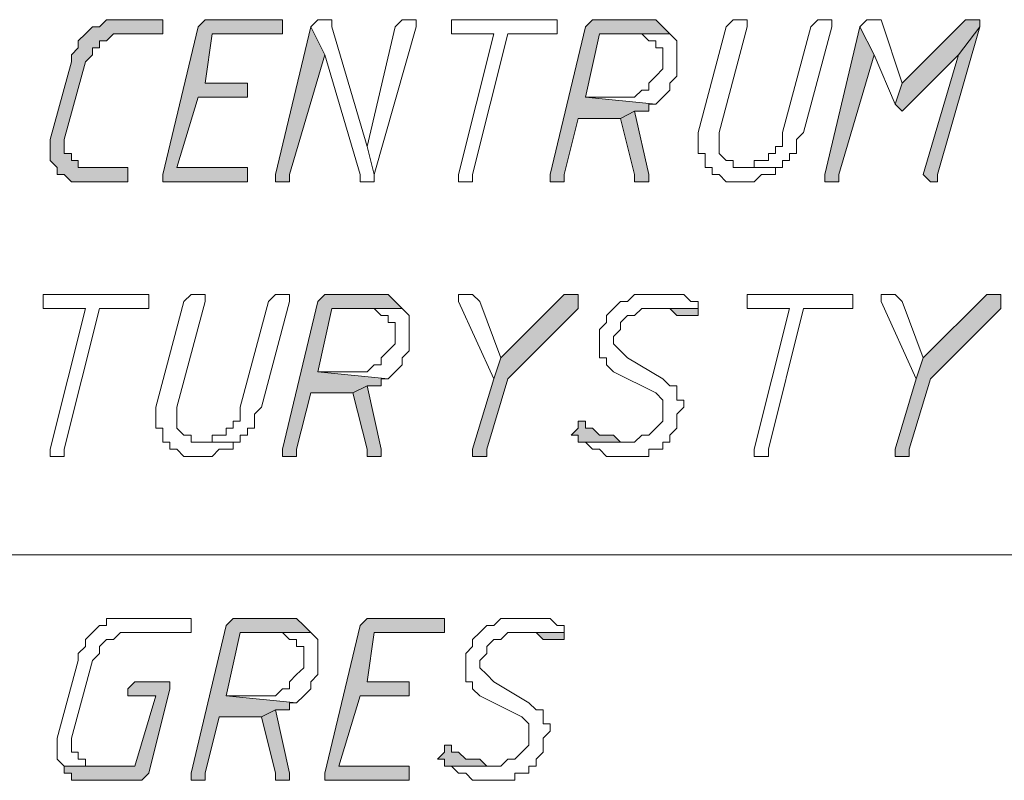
# Model space of a CAD drawing. Header units: inches. Extents: x -1441 to 3871, y -4351 to 2413.
# Tile 271 of 308: x 1757 to 1816, y 120 to 166. Entities that reach past the tile are written whole.
import ezdxf

# ---------------------------------------------------------------- set-up
doc = ezdxf.new("R2010")
doc.units = ezdxf.units.IN
doc.header["$MEASUREMENT"] = 0
doc.layers.add('at_Entity', color=7, linetype='Continuous')
doc.layers.add('at_Solid', color=7, linetype='Continuous')

msp = doc.modelspace()

# ---------------------------------------------------------------- hatches: boundary and pattern name
at = {"layer": 'at_Solid', "lineweight": 15}
for points in [[(1765.17117, 165.5677), (1763.05786, 165.5677), (1762.20872, 165.5677), (1761.78415, 165.14314), (1761.36436, 165.14314), (1760.93979, 164.71857), (1760.51522, 164.29877), (1760.51522, 163.8742), (1760.09542, 163.44963), (1760.09542, 163.02983), (1758.82171, 158.36911), (1758.82171, 157.10018), (1759.24628, 156.67561), (1759.24628, 156.25581), (1759.67085, 156.25581), (1760.09542, 155.83124), (1760.51522, 155.83124), (1763.05786, 155.83124), (1763.48243, 155.83124), (1763.48243, 156.67561), (1763.05786, 156.67561), (1760.93979, 156.67561), (1760.51522, 156.67561), (1760.51522, 157.10018), (1760.09542, 157.10018), (1760.09542, 157.52475), (1759.67085, 157.52475), (1759.67085, 158.36911), (1760.93979, 163.02983), (1761.36436, 163.44963), (1761.36436, 163.8742), (1761.78415, 163.8742), (1761.78415, 164.29877), (1762.20872, 164.29877), (1762.63329, 164.71857), (1765.59574, 164.71857), (1765.59574, 165.5677)], [(1772.36976, 165.5677), (1768.55818, 165.5677), (1768.13361, 165.5677), (1767.71381, 165.14314), (1765.59574, 156.25581), (1765.59574, 155.83124), (1770.25168, 155.83124), (1770.67625, 155.83124), (1770.67625, 156.67561), (1770.25168, 156.67561), (1766.44487, 156.67561), (1767.71381, 160.91176), (1770.67625, 160.91176), (1770.67625, 161.75612), (1768.13361, 161.75612), (1768.55818, 164.71857), (1772.79433, 164.71857), (1772.79433, 165.5677)], [(1774.48783, 165.14314), (1772.36976, 156.25581), (1772.36976, 155.83124), (1772.79433, 155.83124), (1773.21413, 155.83124), (1773.21413, 156.25581), (1775.3322, 163.44963)], [(1794.38056, 165.5677), (1791.83792, 165.5677), (1791.41812, 165.5677), (1790.99355, 165.14314), (1788.87547, 156.25581), (1788.87547, 155.83124), (1789.30004, 155.83124), (1789.72461, 155.83124), (1789.72461, 156.25581), (1790.56898, 159.63805), (1793.11162, 159.63805), (1793.95599, 160.06262), (1794.80513, 160.06262), (1794.80513, 160.48719), (1795.22493, 160.48719), (1790.99355, 160.91176), (1791.83792, 164.71857), (1796.07407, 164.71857), (1795.6495, 165.14314), (1795.22493, 165.5677), (1794.80513, 165.5677)], [(1807.50404, 165.14314), (1805.38596, 156.25581), (1805.38596, 155.83124), (1805.81053, 155.83124), (1806.23033, 155.83124), (1806.23033, 156.25581), (1808.3484, 163.44963)], [(1814.27329, 165.5677), (1813.85349, 165.5677), (1810.04191, 161.75612), (1809.61734, 160.48719), (1810.04191, 160.06262), (1810.46648, 160.48719), (1813.42892, 163.44963), (1814.69786, 165.14314), (1814.69786, 165.5677)], [(1814.69786, 165.14314), (1813.42892, 163.44963), (1811.31085, 156.25581), (1811.73542, 155.83124), (1812.15521, 155.83124), (1812.15521, 156.25581)], [(1793.95599, 160.06262), (1793.11162, 159.63805), (1793.95599, 156.25581), (1793.95599, 155.83124), (1794.80513, 155.83124), (1794.80513, 156.25581)], [(1778.29464, 149.05722), (1775.75677, 149.05722), (1775.3322, 149.05722), (1774.90763, 148.63265), (1772.79433, 139.74532), (1772.79433, 139.32075), (1773.21413, 139.32075), (1773.63869, 139.32075), (1773.63869, 139.74532), (1774.48783, 143.13233), (1777.02571, 143.13233), (1777.87007, 143.5569), (1778.71921, 143.5569), (1778.71921, 143.98147), (1779.13901, 143.98147), (1774.90763, 144.40127), (1775.75677, 148.21285), (1779.98815, 148.21285), (1779.56358, 148.63265), (1779.13901, 149.05722), (1778.71921, 149.05722)], [(1790.14441, 149.05722), (1789.72461, 149.05722), (1785.91303, 145.25041), (1785.49323, 143.98147), (1784.21953, 139.74532), (1784.21953, 139.32075), (1784.6441, 139.32075), (1785.06866, 139.32075), (1785.06866, 139.74532), (1786.3376, 143.98147), (1790.56898, 148.21285), (1790.56898, 149.05722)], [(1815.547, 149.05722), (1815.12243, 149.05722), (1811.31085, 145.25041), (1810.88628, 143.98147), (1809.61734, 139.74532), (1809.61734, 139.32075), (1810.04191, 139.32075), (1810.46648, 139.32075), (1810.46648, 139.74532), (1811.73542, 143.98147), (1815.96679, 148.21285), (1815.96679, 149.05722)], [(1797.76757, 148.21285), (1794.80513, 148.21285), (1795.6495, 148.21285), (1796.07407, 148.21285), (1796.49863, 147.78828), (1796.91843, 147.78828), (1797.343, 147.78828), (1797.76757, 147.78828)], [(1777.87007, 143.5569), (1777.02571, 143.13233), (1777.87007, 139.74532), (1777.87007, 139.32075), (1778.71921, 139.32075), (1778.71921, 139.74532)], [(1790.99355, 141.43883), (1790.56898, 141.43883), (1790.56898, 141.01903), (1790.14441, 140.58969), (1790.56898, 140.58969), (1790.56898, 140.16989), (1793.53619, 140.16989), (1793.11162, 140.16989), (1792.68705, 140.58969), (1792.26249, 140.58969), (1791.83792, 140.58969), (1791.41812, 141.01903), (1790.99355, 141.01903)], [(1772.79433, 129.58429), (1770.25168, 129.58429), (1769.82711, 129.58429), (1769.40732, 129.16449), (1767.28924, 120.27716), (1767.28924, 119.85259), (1767.71381, 119.85259), (1768.13361, 119.85259), (1768.13361, 120.27716), (1768.98275, 123.6594), (1771.52539, 123.6594), (1772.36976, 124.08397), (1773.21413, 124.08397), (1773.21413, 124.50854), (1773.63869, 124.50854), (1769.40732, 124.93311), (1770.25168, 128.73992), (1774.48783, 128.73992), (1774.06326, 129.16449), (1773.63869, 129.58429), (1773.21413, 129.58429)], [(1782.10622, 129.58429), (1778.29464, 129.58429), (1777.87007, 129.58429), (1777.45027, 129.16449), (1775.3322, 120.27716), (1775.3322, 119.85259), (1779.98815, 119.85259), (1780.41272, 119.85259), (1780.41272, 120.69696), (1779.98815, 120.69696), (1776.17657, 120.69696), (1777.45027, 124.93311), (1780.41272, 124.93311), (1780.41272, 125.77748), (1777.87007, 125.77748), (1778.29464, 128.73992), (1782.53079, 128.73992), (1782.53079, 129.58429)], [(1789.72461, 128.73992), (1786.76217, 128.73992), (1787.60654, 128.73992), (1788.03111, 128.73992), (1788.45568, 128.31535), (1788.87547, 128.31535), (1789.30004, 128.31535), (1789.72461, 128.31535)], [(1765.59574, 125.77748), (1763.90223, 125.77748), (1763.48243, 125.35291), (1763.48243, 124.93311), (1763.90223, 124.93311), (1765.17117, 124.93311), (1763.90223, 120.69696), (1759.67085, 120.69696), (1759.67085, 120.27716), (1760.09542, 120.27716), (1760.09542, 119.85259), (1760.93979, 119.85259), (1764.3268, 119.85259), (1764.75137, 120.27716), (1766.0203, 125.35291), (1766.0203, 125.77748)], [(1772.36976, 124.08397), (1771.52539, 123.6594), (1772.36976, 120.27716), (1772.36976, 119.85259), (1773.21413, 119.85259), (1773.21413, 120.27716)], [(1782.95059, 121.97067), (1782.53079, 121.97067), (1782.53079, 121.5461), (1782.10622, 121.12153), (1782.53079, 121.12153), (1782.53079, 120.69696), (1785.49323, 120.69696), (1785.06866, 120.69696), (1784.6441, 121.12153), (1784.21953, 121.12153), (1783.79973, 121.12153), (1783.37516, 121.5461), (1782.95059, 121.5461)]]:
    msp.add_hatch(color=7, dxfattribs=at).paths.add_polyline_path(points)

# ---------------------------------------------------------------- linework, layer by layer
at = {"layer": 'at_Entity', "color": 7, "lineweight": 15}
for p, q in [((1761.36436, 165.14314), (1760.93979, 164.71857)), ((1761.78415, 165.14314), (1761.36436, 165.14314)), ((1761.36436, 165.14314), (1761.36436, 165.14314)), ((1762.20872, 165.5677), (1761.78415, 165.14314)), ((1763.05786, 165.5677), (1762.20872, 165.5677)), ((1762.20872, 165.5677), (1762.20872, 165.5677)), ((1765.17117, 165.5677), (1763.05786, 165.5677)), ((1765.59574, 165.5677), (1765.17117, 165.5677)), ((1765.59574, 164.71857), (1765.59574, 165.5677)), ((1767.71381, 165.14314), (1765.59574, 156.25581)), ((1768.13361, 165.5677), (1767.71381, 165.14314)), ((1768.55818, 165.5677), (1768.13361, 165.5677)), ((1768.13361, 165.5677), (1768.13361, 165.5677)), ((1772.36976, 165.5677), (1768.55818, 165.5677)), ((1772.79433, 165.5677), (1772.36976, 165.5677)), ((1774.48783, 165.14314), (1772.36976, 156.25581)), ((1772.79433, 164.71857), (1772.79433, 165.5677)), ((1774.90763, 165.5677), (1774.48783, 165.14314)), ((1775.3322, 163.44963), (1774.48783, 165.14314)), ((1774.48783, 165.14314), (1775.3322, 163.44963)), ((1775.3322, 165.5677), (1774.90763, 165.5677)), ((1774.90763, 165.5677), (1774.90763, 165.5677)), ((1775.75677, 165.5677), (1775.3322, 165.5677)), ((1775.3322, 165.5677), (1775.3322, 165.5677)), ((1775.75677, 165.14314), (1775.75677, 165.5677)), ((1777.87007, 157.94931), (1775.75677, 165.14314)), ((1779.56358, 165.14314), (1777.87007, 157.94931)), ((1778.29464, 156.25581), (1780.83252, 165.14314)), ((1779.98815, 165.5677), (1779.56358, 165.14314)), ((1780.41272, 165.5677), (1779.98815, 165.5677)), ((1779.98815, 165.5677), (1779.98815, 165.5677)), ((1780.83252, 165.5677), (1780.41272, 165.5677)), ((1780.41272, 165.5677), (1780.41272, 165.5677)), ((1780.83252, 165.14314), (1780.83252, 165.5677)), ((1783.37516, 165.5677), (1782.95059, 165.5677)), ((1782.95059, 165.5677), (1782.95059, 164.71857)), ((1788.87547, 165.5677), (1783.37516, 165.5677)), ((1789.30004, 165.5677), (1788.87547, 165.5677)), ((1788.87547, 165.5677), (1788.87547, 165.5677)), ((1790.99355, 165.14314), (1788.87547, 156.25581)), ((1789.30004, 164.71857), (1789.30004, 165.5677)), ((1791.41812, 165.5677), (1790.99355, 165.14314)), ((1791.83792, 165.5677), (1791.41812, 165.5677)), ((1791.41812, 165.5677), (1791.41812, 165.5677)), ((1794.38056, 165.5677), (1791.83792, 165.5677)), ((1794.80513, 165.5677), (1794.38056, 165.5677)), ((1795.22493, 165.5677), (1794.80513, 165.5677)), ((1794.80513, 165.5677), (1794.80513, 165.5677)), ((1795.6495, 165.14314), (1795.22493, 165.5677)), ((1796.07407, 164.71857), (1795.6495, 165.14314)), ((1795.6495, 165.14314), (1795.6495, 165.14314)), ((1799.46108, 165.14314), (1797.76757, 158.79368)), ((1799.03651, 158.79368), (1800.73001, 165.14314)), ((1799.88088, 165.5677), (1799.46108, 165.14314)), ((1800.30544, 165.5677), (1799.88088, 165.5677)), ((1799.88088, 165.5677), (1799.88088, 165.5677)), ((1800.73001, 165.5677), (1800.30544, 165.5677)), ((1800.30544, 165.5677), (1800.30544, 165.5677)), ((1800.73001, 165.14314), (1800.73001, 165.5677)), ((1804.54159, 165.14314), (1802.84809, 158.79368)), ((1804.11703, 158.79368), (1805.81053, 165.14314)), ((1804.96139, 165.5677), (1804.54159, 165.14314)), ((1805.38596, 165.5677), (1804.96139, 165.5677)), ((1804.96139, 165.5677), (1804.96139, 165.5677)), ((1805.81053, 165.5677), (1805.38596, 165.5677)), ((1805.38596, 165.5677), (1805.38596, 165.5677)), ((1807.50404, 165.14314), (1805.38596, 156.25581)), ((1805.81053, 165.14314), (1805.81053, 165.5677)), ((1807.92383, 165.5677), (1807.50404, 165.14314)), ((1808.3484, 163.44963), (1807.50404, 165.14314)), ((1807.50404, 165.14314), (1808.3484, 163.44963)), ((1808.3484, 165.5677), (1807.92383, 165.5677)), ((1807.92383, 165.5677), (1807.92383, 165.5677)), ((1808.77297, 165.5677), (1808.3484, 165.5677)), ((1808.3484, 165.5677), (1808.3484, 165.5677)), ((1810.04191, 161.75612), (1808.77297, 165.5677)), ((1813.85349, 165.5677), (1810.04191, 161.75612)), ((1812.15521, 156.25581), (1814.69786, 165.14314)), ((1814.69786, 165.14314), (1813.42892, 163.44963)), ((1813.42892, 163.44963), (1814.69786, 165.14314)), ((1814.27329, 165.5677), (1813.85349, 165.5677)), ((1814.69786, 165.5677), (1814.27329, 165.5677)), ((1814.69786, 165.14314), (1814.69786, 165.5677)), ((1760.93979, 164.71857), (1760.51522, 164.29877)), ((1760.93979, 164.71857), (1760.93979, 164.71857)), ((1762.20872, 164.29877), (1762.63329, 164.71857)), ((1762.63329, 164.71857), (1765.59574, 164.71857)), ((1768.13361, 161.75612), (1768.55818, 164.71857)), ((1768.55818, 164.71857), (1772.79433, 164.71857)), ((1782.95059, 164.71857), (1783.37516, 164.71857)), ((1783.37516, 164.71857), (1785.49323, 164.71857)), ((1785.49323, 164.71857), (1783.37516, 156.25581)), ((1784.21953, 156.25581), (1786.3376, 164.71857)), ((1786.3376, 164.71857), (1788.87547, 164.71857)), ((1788.87547, 164.71857), (1789.30004, 164.71857)), ((1790.99355, 160.91176), (1791.83792, 164.71857)), ((1791.83792, 164.71857), (1796.07407, 164.71857)), ((1796.07407, 164.71857), (1793.95599, 164.71857)), ((1793.95599, 164.71857), (1794.38056, 164.71857)), ((1794.38056, 164.71857), (1794.38056, 164.71857)), ((1794.38056, 164.71857), (1794.80513, 164.29877)), ((1796.49863, 164.29877), (1796.07407, 164.71857)), ((1796.07407, 164.71857), (1796.07407, 164.71857)), ((1760.51522, 164.29877), (1760.51522, 163.8742)), ((1761.78415, 163.8742), (1761.78415, 164.29877)), ((1761.78415, 164.29877), (1762.20872, 164.29877)), ((1794.80513, 164.29877), (1795.22493, 164.29877)), ((1795.22493, 164.29877), (1795.22493, 163.8742)), ((1796.49863, 162.18069), (1796.49863, 164.29877)), ((1760.51522, 163.8742), (1760.09542, 163.44963)), ((1760.09542, 163.44963), (1760.09542, 163.02983)), ((1760.93979, 163.02983), (1761.36436, 163.44963)), ((1761.36436, 163.44963), (1761.36436, 163.8742)), ((1761.36436, 163.8742), (1761.78415, 163.8742)), ((1773.21413, 156.25581), (1775.3322, 163.44963)), ((1775.3322, 163.44963), (1777.45027, 156.25581)), ((1795.22493, 163.8742), (1795.6495, 163.8742)), ((1795.6495, 163.8742), (1795.6495, 162.60526)), ((1806.23033, 156.25581), (1808.3484, 163.44963)), ((1808.3484, 163.44963), (1809.61734, 160.48719)), ((1810.46648, 160.48719), (1813.42892, 163.44963)), ((1813.42892, 163.44963), (1811.31085, 156.25581)), ((1760.09542, 163.02983), (1758.82171, 158.36911)), ((1759.67085, 158.36911), (1760.93979, 163.02983)), ((1795.22493, 162.18069), (1794.80513, 161.75612)), ((1795.6495, 162.60526), (1795.22493, 162.18069)), ((1795.22493, 162.18069), (1795.22493, 162.18069)), ((1796.07407, 161.75612), (1796.49863, 162.18069)), ((1770.67625, 161.75612), (1768.13361, 161.75612)), ((1770.67625, 160.91176), (1770.67625, 161.75612)), ((1794.80513, 161.75612), (1794.80513, 161.33633)), ((1796.07407, 161.33633), (1796.07407, 161.75612)), ((1810.04191, 161.75612), (1809.61734, 160.48719)), ((1809.61734, 160.48719), (1810.04191, 161.75612)), ((1794.38056, 161.33633), (1793.95599, 160.91176)), ((1794.80513, 161.33633), (1794.38056, 161.33633)), ((1794.38056, 161.33633), (1794.38056, 161.33633)), ((1795.6495, 160.91176), (1796.07407, 161.33633)), ((1766.44487, 156.67561), (1767.71381, 160.91176)), ((1767.71381, 160.91176), (1770.67625, 160.91176)), ((1793.11162, 160.91176), (1790.99355, 160.91176)), ((1790.99355, 160.91176), (1795.22493, 160.48719)), ((1795.22493, 160.48719), (1790.99355, 160.91176)), ((1793.95599, 160.91176), (1793.11162, 160.91176)), ((1794.80513, 160.06262), (1794.80513, 160.48719)), ((1794.80513, 160.48719), (1795.22493, 160.48719)), ((1795.22493, 160.48719), (1795.6495, 160.91176)), ((1795.22493, 160.48719), (1795.22493, 160.48719)), ((1795.6495, 160.91176), (1795.6495, 160.91176)), ((1809.61734, 160.48719), (1809.61734, 160.48719)), ((1809.61734, 160.48719), (1810.04191, 160.06262)), ((1810.04191, 160.06262), (1810.46648, 160.48719)), ((1793.95599, 160.06262), (1793.11162, 159.63805)), ((1793.11162, 159.63805), (1793.95599, 160.06262)), ((1794.80513, 156.25581), (1793.95599, 160.06262)), ((1793.95599, 160.06262), (1794.80513, 160.06262)), ((1810.04191, 160.06262), (1810.04191, 160.06262)), ((1789.72461, 156.25581), (1790.56898, 159.63805)), ((1790.56898, 159.63805), (1793.11162, 159.63805)), ((1793.11162, 159.63805), (1793.95599, 156.25581)), ((1797.76757, 158.79368), (1797.76757, 157.52475)), ((1799.03651, 157.52475), (1799.03651, 158.79368)), ((1802.84809, 158.79368), (1802.84809, 157.94931)), ((1803.69246, 158.36911), (1804.11703, 158.79368)), ((1758.82171, 158.36911), (1758.82171, 157.10018)), ((1759.67085, 157.52475), (1759.67085, 158.36911)), ((1803.69246, 157.52475), (1803.69246, 158.36911)), ((1760.09542, 157.52475), (1759.67085, 157.52475)), ((1760.09542, 157.10018), (1760.09542, 157.52475)), ((1777.87007, 157.94931), (1778.29464, 156.25581)), ((1778.29464, 156.25581), (1777.87007, 157.94931)), ((1797.76757, 157.52475), (1798.18737, 157.52475)), ((1798.18737, 157.52475), (1798.18737, 156.67561)), ((1799.46108, 157.10018), (1799.03651, 157.52475)), ((1802.42352, 157.52475), (1801.99895, 157.52475)), ((1801.99895, 157.52475), (1801.99895, 157.10018)), ((1802.84809, 157.94931), (1802.42352, 157.94931)), ((1802.42352, 157.94931), (1802.42352, 157.52475)), ((1803.26789, 157.10018), (1803.26789, 157.52475)), ((1803.26789, 157.52475), (1803.69246, 157.52475)), ((1758.82171, 157.10018), (1759.24628, 156.67561)), ((1760.51522, 157.10018), (1760.09542, 157.10018)), ((1760.51522, 156.67561), (1760.51522, 157.10018)), ((1799.88088, 157.10018), (1799.46108, 157.10018)), ((1799.46108, 157.10018), (1799.46108, 157.10018)), ((1799.88088, 156.67561), (1799.88088, 157.10018)), ((1801.99895, 157.10018), (1801.14981, 157.10018)), ((1801.14981, 157.10018), (1801.14981, 156.67561)), ((1802.84809, 156.67561), (1802.84809, 157.10018)), ((1802.84809, 157.10018), (1803.26789, 157.10018)), ((1759.24628, 156.67561), (1759.24628, 156.25581)), ((1760.93979, 156.67561), (1760.51522, 156.67561)), ((1763.05786, 156.67561), (1760.93979, 156.67561)), ((1763.48243, 156.67561), (1763.05786, 156.67561)), ((1763.48243, 155.83124), (1763.48243, 156.67561)), ((1770.25168, 156.67561), (1766.44487, 156.67561)), ((1770.67625, 156.67561), (1770.25168, 156.67561)), ((1770.67625, 155.83124), (1770.67625, 156.67561)), ((1798.18737, 156.67561), (1798.61194, 156.67561)), ((1798.61194, 156.67561), (1798.61194, 156.25581)), ((1800.30544, 156.67561), (1799.88088, 156.67561)), ((1801.14981, 156.67561), (1800.30544, 156.67561)), ((1800.30544, 156.67561), (1802.84809, 156.67561)), ((1802.84809, 156.67561), (1800.30544, 156.67561)), ((1802.42352, 156.25581), (1802.42352, 156.67561)), ((1802.42352, 156.67561), (1802.84809, 156.67561)), ((1759.24628, 156.25581), (1759.67085, 156.25581)), ((1759.67085, 156.25581), (1759.67085, 156.25581)), ((1759.67085, 156.25581), (1760.09542, 155.83124)), ((1760.09542, 155.83124), (1760.51522, 155.83124)), ((1760.51522, 155.83124), (1763.05786, 155.83124)), ((1763.05786, 155.83124), (1763.48243, 155.83124)), ((1765.59574, 156.25581), (1765.59574, 155.83124)), ((1765.59574, 155.83124), (1770.25168, 155.83124)), ((1770.25168, 155.83124), (1770.67625, 155.83124)), ((1772.36976, 156.25581), (1772.36976, 155.83124)), ((1772.36976, 155.83124), (1772.79433, 155.83124)), ((1772.79433, 155.83124), (1773.21413, 155.83124)), ((1773.21413, 155.83124), (1773.21413, 156.25581)), ((1777.45027, 156.25581), (1777.45027, 155.83124)), ((1777.45027, 155.83124), (1777.87007, 155.83124)), ((1777.87007, 155.83124), (1778.29464, 155.83124)), ((1778.29464, 155.83124), (1778.29464, 156.25581)), ((1783.37516, 156.25581), (1783.37516, 155.83124)), ((1783.37516, 155.83124), (1783.79973, 155.83124)), ((1783.79973, 155.83124), (1784.21953, 155.83124)), ((1784.21953, 155.83124), (1784.21953, 156.25581)), ((1788.87547, 156.25581), (1788.87547, 155.83124)), ((1788.87547, 155.83124), (1789.30004, 155.83124)), ((1789.30004, 155.83124), (1789.72461, 155.83124)), ((1789.72461, 155.83124), (1789.72461, 156.25581)), ((1793.95599, 156.25581), (1793.95599, 155.83124)), ((1793.95599, 155.83124), (1794.80513, 155.83124)), ((1794.80513, 155.83124), (1794.80513, 156.25581)), ((1798.61194, 156.25581), (1799.03651, 156.25581)), ((1799.03651, 156.25581), (1799.46108, 155.83124)), ((1799.46108, 155.83124), (1800.30544, 155.83124)), ((1800.30544, 155.83124), (1801.14981, 155.83124)), ((1801.14981, 155.83124), (1801.57915, 156.25581)), ((1801.14981, 155.83124), (1801.14981, 155.83124)), ((1801.57915, 156.25581), (1801.99895, 156.25581)), ((1801.99895, 156.25581), (1802.42352, 156.25581)), ((1805.38596, 156.25581), (1805.38596, 155.83124)), ((1805.38596, 155.83124), (1805.81053, 155.83124)), ((1805.81053, 155.83124), (1806.23033, 155.83124)), ((1806.23033, 155.83124), (1806.23033, 156.25581)), ((1811.31085, 156.25581), (1811.31085, 156.25581)), ((1811.31085, 156.25581), (1811.73542, 155.83124)), ((1811.73542, 155.83124), (1812.15521, 155.83124)), ((1812.15521, 155.83124), (1812.15521, 156.25581)), ((1758.82171, 149.05722), (1758.40191, 149.05722)), ((1758.40191, 149.05722), (1758.40191, 148.21285)), ((1764.3268, 149.05722), (1758.82171, 149.05722)), ((1764.75137, 149.05722), (1764.3268, 149.05722)), ((1764.3268, 149.05722), (1764.3268, 149.05722)), ((1764.75137, 148.21285), (1764.75137, 149.05722)), ((1766.86467, 148.63265), (1765.17117, 142.28796)), ((1766.44487, 142.28796), (1768.13361, 148.63265)), ((1767.28924, 149.05722), (1766.86467, 148.63265)), ((1767.71381, 149.05722), (1767.28924, 149.05722)), ((1767.28924, 149.05722), (1767.28924, 149.05722)), ((1768.13361, 149.05722), (1767.71381, 149.05722)), ((1767.71381, 149.05722), (1767.71381, 149.05722)), ((1768.13361, 148.63265), (1768.13361, 149.05722)), ((1771.94519, 148.63265), (1770.25168, 142.28796)), ((1771.52539, 142.28796), (1773.21413, 148.63265)), ((1772.36976, 149.05722), (1771.94519, 148.63265)), ((1772.79433, 149.05722), (1772.36976, 149.05722)), ((1772.36976, 149.05722), (1772.36976, 149.05722)), ((1773.21413, 149.05722), (1772.79433, 149.05722)), ((1772.79433, 149.05722), (1772.79433, 149.05722)), ((1774.90763, 148.63265), (1772.79433, 139.74532)), ((1773.21413, 148.63265), (1773.21413, 149.05722)), ((1775.3322, 149.05722), (1774.90763, 148.63265)), ((1775.75677, 149.05722), (1775.3322, 149.05722)), ((1775.3322, 149.05722), (1775.3322, 149.05722)), ((1778.29464, 149.05722), (1775.75677, 149.05722)), ((1778.71921, 149.05722), (1778.29464, 149.05722)), ((1779.13901, 149.05722), (1778.71921, 149.05722)), ((1778.71921, 149.05722), (1778.71921, 149.05722)), ((1779.56358, 148.63265), (1779.13901, 149.05722)), ((1779.98815, 148.21285), (1779.56358, 148.63265)), ((1779.56358, 148.63265), (1779.56358, 148.63265)), ((1784.21953, 149.05722), (1783.37516, 149.05722)), ((1783.37516, 149.05722), (1783.37516, 148.63265)), ((1783.37516, 148.63265), (1785.49323, 143.98147)), ((1784.6441, 148.63265), (1784.21953, 149.05722)), ((1784.21953, 149.05722), (1784.21953, 149.05722)), ((1785.91303, 145.25041), (1784.6441, 148.63265)), ((1784.6441, 148.63265), (1784.6441, 148.63265)), ((1789.72461, 149.05722), (1785.91303, 145.25041)), ((1790.14441, 149.05722), (1789.72461, 149.05722)), ((1790.56898, 149.05722), (1790.14441, 149.05722)), ((1790.56898, 148.21285), (1790.56898, 149.05722)), ((1793.11162, 148.63265), (1792.68705, 148.21285)), ((1793.53619, 148.63265), (1793.11162, 148.63265)), ((1793.11162, 148.63265), (1793.11162, 148.63265)), ((1793.95599, 149.05722), (1793.53619, 148.63265)), ((1794.80513, 149.05722), (1793.95599, 149.05722)), ((1793.95599, 149.05722), (1793.95599, 149.05722)), ((1795.22493, 149.05722), (1794.80513, 149.05722)), ((1796.49863, 149.05722), (1795.22493, 149.05722)), ((1795.22493, 149.05722), (1795.22493, 149.05722)), ((1796.91843, 149.05722), (1796.49863, 149.05722)), ((1797.343, 148.63265), (1796.91843, 149.05722)), ((1797.76757, 148.63265), (1797.343, 148.63265)), ((1797.343, 148.63265), (1797.343, 148.63265)), ((1797.76757, 148.21285), (1797.76757, 148.63265)), ((1801.14981, 149.05722), (1800.73001, 149.05722)), ((1800.73001, 149.05722), (1800.73001, 148.21285)), ((1806.6549, 149.05722), (1801.14981, 149.05722)), ((1807.07947, 149.05722), (1806.6549, 149.05722)), ((1806.6549, 149.05722), (1806.6549, 149.05722)), ((1807.07947, 148.21285), (1807.07947, 149.05722)), ((1809.61734, 149.05722), (1808.77297, 149.05722)), ((1808.77297, 149.05722), (1808.77297, 148.63265)), ((1808.77297, 148.63265), (1810.88628, 143.98147)), ((1810.04191, 148.63265), (1809.61734, 149.05722)), ((1809.61734, 149.05722), (1809.61734, 149.05722)), ((1811.31085, 145.25041), (1810.04191, 148.63265)), ((1810.04191, 148.63265), (1810.04191, 148.63265)), ((1815.12243, 149.05722), (1811.31085, 145.25041)), ((1815.547, 149.05722), (1815.12243, 149.05722)), ((1815.96679, 149.05722), (1815.547, 149.05722)), ((1815.96679, 148.21285), (1815.96679, 149.05722)), ((1758.40191, 148.21285), (1758.82171, 148.21285)), ((1758.82171, 148.21285), (1760.93979, 148.21285)), ((1760.93979, 148.21285), (1758.82171, 139.74532)), ((1759.67085, 139.74532), (1761.78415, 148.21285)), ((1761.78415, 148.21285), (1764.3268, 148.21285)), ((1764.3268, 148.21285), (1764.75137, 148.21285)), ((1774.90763, 144.40127), (1775.75677, 148.21285)), ((1775.75677, 148.21285), (1779.98815, 148.21285)), ((1779.98815, 148.21285), (1777.87007, 148.21285)), ((1777.87007, 148.21285), (1778.29464, 148.21285)), ((1778.29464, 148.21285), (1778.29464, 148.21285)), ((1778.29464, 148.21285), (1778.71921, 147.78828)), ((1780.41272, 147.78828), (1779.98815, 148.21285)), ((1779.98815, 148.21285), (1779.98815, 148.21285)), ((1786.3376, 143.98147), (1790.56898, 148.21285)), ((1792.68705, 148.21285), (1792.26249, 147.78828)), ((1792.68705, 148.21285), (1792.68705, 148.21285)), ((1793.95599, 147.78828), (1794.38056, 148.21285)), ((1794.38056, 148.21285), (1797.76757, 148.21285)), ((1797.76757, 148.21285), (1794.80513, 148.21285)), ((1794.80513, 148.21285), (1795.6495, 148.21285)), ((1795.6495, 148.21285), (1796.07407, 148.21285)), ((1796.07407, 148.21285), (1796.49863, 147.78828)), ((1797.76757, 147.78828), (1797.76757, 148.21285)), ((1800.73001, 148.21285), (1801.14981, 148.21285)), ((1801.14981, 148.21285), (1803.26789, 148.21285)), ((1803.26789, 148.21285), (1801.14981, 139.74532)), ((1801.99895, 139.74532), (1804.11703, 148.21285)), ((1804.11703, 148.21285), (1806.6549, 148.21285)), ((1806.6549, 148.21285), (1807.07947, 148.21285)), ((1811.73542, 143.98147), (1815.96679, 148.21285)), ((1778.71921, 147.78828), (1779.13901, 147.78828)), ((1779.13901, 147.78828), (1779.13901, 147.36371)), ((1780.41272, 145.67021), (1780.41272, 147.78828)), ((1792.26249, 147.78828), (1792.26249, 147.36371)), ((1793.11162, 147.36371), (1793.53619, 147.78828)), ((1793.53619, 147.78828), (1793.95599, 147.78828)), ((1796.49863, 147.78828), (1796.91843, 147.78828)), ((1796.91843, 147.78828), (1797.343, 147.78828)), ((1797.343, 147.78828), (1797.76757, 147.78828)), ((1797.76757, 147.78828), (1797.76757, 147.78828)), ((1779.13901, 147.36371), (1779.56358, 147.36371)), ((1779.56358, 147.36371), (1779.56358, 146.09477)), ((1792.26249, 147.36371), (1791.83792, 146.94391)), ((1791.83792, 146.94391), (1791.83792, 145.25041)), ((1792.68705, 146.51934), (1793.11162, 146.94391)), ((1793.11162, 146.94391), (1793.11162, 147.36371)), ((1792.68705, 146.09477), (1792.68705, 146.51934)), ((1779.13901, 145.67021), (1778.71921, 145.25041)), ((1779.56358, 146.09477), (1779.13901, 145.67021)), ((1779.13901, 145.67021), (1779.13901, 145.67021)), ((1779.98815, 145.25041), (1780.41272, 145.67021)), ((1793.11162, 145.67021), (1792.68705, 146.09477)), ((1793.53619, 145.25041), (1793.11162, 145.67021)), ((1793.11162, 145.67021), (1793.11162, 145.67021)), ((1778.71921, 145.25041), (1778.71921, 144.82584)), ((1779.98815, 144.82584), (1779.98815, 145.25041)), ((1785.91303, 145.25041), (1785.49323, 143.98147)), ((1785.49323, 143.98147), (1785.91303, 145.25041)), ((1791.83792, 145.25041), (1792.26249, 145.25041)), ((1792.26249, 145.25041), (1792.26249, 144.82584)), ((1795.6495, 143.98147), (1793.53619, 145.25041)), ((1811.31085, 145.25041), (1810.88628, 143.98147)), ((1810.88628, 143.98147), (1811.31085, 145.25041)), ((1778.29464, 144.82584), (1777.87007, 144.40127)), ((1778.71921, 144.82584), (1778.29464, 144.82584)), ((1778.29464, 144.82584), (1778.29464, 144.82584)), ((1779.56358, 144.40127), (1779.98815, 144.82584)), ((1792.26249, 144.82584), (1792.68705, 144.40127)), ((1777.02571, 144.40127), (1774.90763, 144.40127)), ((1774.90763, 144.40127), (1779.13901, 143.98147)), ((1779.13901, 143.98147), (1774.90763, 144.40127)), ((1777.87007, 144.40127), (1777.02571, 144.40127)), ((1778.71921, 143.5569), (1778.71921, 143.98147)), ((1778.71921, 143.98147), (1779.13901, 143.98147)), ((1779.13901, 143.98147), (1779.56358, 144.40127)), ((1779.13901, 143.98147), (1779.13901, 143.98147)), ((1779.56358, 144.40127), (1779.56358, 144.40127)), ((1785.49323, 143.98147), (1784.21953, 139.74532)), ((1785.06866, 139.74532), (1786.3376, 143.98147)), ((1792.68705, 144.40127), (1795.22493, 143.13233)), ((1796.07407, 143.5569), (1795.6495, 143.98147)), ((1810.88628, 143.98147), (1809.61734, 139.74532)), ((1810.46648, 139.74532), (1811.73542, 143.98147)), ((1777.87007, 143.5569), (1777.02571, 143.13233)), ((1777.02571, 143.13233), (1777.87007, 143.5569)), ((1778.71921, 139.74532), (1777.87007, 143.5569)), ((1777.87007, 143.5569), (1778.71921, 143.5569)), ((1796.49863, 143.5569), (1796.07407, 143.5569)), ((1796.49863, 142.70776), (1796.49863, 143.5569)), ((1773.63869, 139.74532), (1774.48783, 143.13233)), ((1774.48783, 143.13233), (1777.02571, 143.13233)), ((1777.02571, 143.13233), (1777.87007, 139.74532)), ((1795.22493, 143.13233), (1795.22493, 143.13233)), ((1795.22493, 143.13233), (1795.6495, 142.70776)), ((1795.6495, 142.70776), (1795.6495, 141.43883)), ((1796.91843, 142.70776), (1796.49863, 142.70776)), ((1796.91843, 142.28796), (1796.91843, 142.70776)), ((1765.17117, 142.28796), (1765.17117, 141.01903)), ((1766.44487, 141.01903), (1766.44487, 142.28796)), ((1770.25168, 142.28796), (1770.25168, 141.43883)), ((1771.10082, 141.8634), (1771.52539, 142.28796)), ((1796.49863, 141.8634), (1796.91843, 142.28796)), ((1771.10082, 141.01903), (1771.10082, 141.8634)), ((1796.49863, 141.01903), (1796.49863, 141.8634)), ((1765.17117, 141.01903), (1765.59574, 141.01903)), ((1765.59574, 141.01903), (1765.59574, 140.16989)), ((1766.86467, 140.58969), (1766.44487, 141.01903)), ((1769.82711, 141.01903), (1769.40732, 141.01903)), ((1769.40732, 141.01903), (1769.40732, 140.58969)), ((1770.25168, 141.43883), (1769.82711, 141.43883)), ((1769.82711, 141.43883), (1769.82711, 141.01903)), ((1770.67625, 140.58969), (1770.67625, 141.01903)), ((1770.67625, 141.01903), (1771.10082, 141.01903)), ((1790.56898, 141.01903), (1790.14441, 140.58969)), ((1790.99355, 141.43883), (1790.56898, 141.43883)), ((1790.56898, 141.43883), (1790.56898, 141.01903)), ((1790.99355, 141.01903), (1790.99355, 141.43883)), ((1791.41812, 141.01903), (1790.99355, 141.01903)), ((1790.99355, 141.01903), (1790.99355, 141.01903)), ((1791.83792, 140.58969), (1791.41812, 141.01903)), ((1795.22493, 141.01903), (1794.80513, 140.58969)), ((1795.6495, 141.43883), (1795.22493, 141.01903)), ((1795.22493, 141.01903), (1795.22493, 141.01903)), ((1796.07407, 140.58969), (1796.49863, 141.01903)), ((1767.28924, 140.58969), (1766.86467, 140.58969)), ((1766.86467, 140.58969), (1766.86467, 140.58969)), ((1767.28924, 140.16989), (1767.28924, 140.58969)), ((1769.40732, 140.58969), (1768.55818, 140.58969)), ((1768.55818, 140.58969), (1768.55818, 140.16989)), ((1770.25168, 140.16989), (1770.25168, 140.58969)), ((1770.25168, 140.58969), (1770.67625, 140.58969)), ((1790.14441, 140.58969), (1790.56898, 140.58969)), ((1790.56898, 140.58969), (1790.56898, 140.16989)), ((1792.26249, 140.58969), (1791.83792, 140.58969)), ((1792.68705, 140.58969), (1792.26249, 140.58969)), ((1793.11162, 140.16989), (1792.68705, 140.58969)), ((1794.38056, 140.58969), (1793.95599, 140.16989)), ((1794.80513, 140.58969), (1794.38056, 140.58969)), ((1794.38056, 140.58969), (1794.38056, 140.58969)), ((1796.07407, 140.16989), (1796.07407, 140.58969)), ((1758.82171, 139.74532), (1758.82171, 139.32075)), ((1759.67085, 139.32075), (1759.67085, 139.74532)), ((1765.59574, 140.16989), (1766.0203, 140.16989)), ((1766.0203, 140.16989), (1766.0203, 139.74532)), ((1766.0203, 139.74532), (1766.44487, 139.74532)), ((1766.44487, 139.74532), (1766.86467, 139.32075)), ((1767.71381, 140.16989), (1767.28924, 140.16989)), ((1768.55818, 140.16989), (1767.71381, 140.16989)), ((1767.71381, 140.16989), (1770.25168, 140.16989)), ((1770.25168, 140.16989), (1767.71381, 140.16989)), ((1768.55818, 139.32075), (1768.98275, 139.74532)), ((1768.98275, 139.74532), (1769.40732, 139.74532)), ((1769.40732, 139.74532), (1769.82711, 139.74532)), ((1769.82711, 139.74532), (1769.82711, 140.16989)), ((1769.82711, 140.16989), (1770.25168, 140.16989)), ((1772.79433, 139.74532), (1772.79433, 139.32075)), ((1773.63869, 139.32075), (1773.63869, 139.74532)), ((1777.87007, 139.74532), (1777.87007, 139.32075)), ((1778.71921, 139.32075), (1778.71921, 139.74532)), ((1784.21953, 139.74532), (1784.21953, 139.32075)), ((1785.06866, 139.32075), (1785.06866, 139.74532)), ((1790.56898, 140.16989), (1793.53619, 140.16989)), ((1793.95599, 140.16989), (1790.56898, 140.16989)), ((1790.56898, 140.16989), (1790.99355, 140.16989)), ((1790.99355, 140.16989), (1791.41812, 139.74532)), ((1791.41812, 139.74532), (1791.83792, 139.74532)), ((1791.83792, 139.74532), (1791.83792, 139.74532)), ((1791.83792, 139.74532), (1792.26249, 139.32075)), ((1793.53619, 140.16989), (1793.11162, 140.16989)), ((1793.11162, 140.16989), (1793.11162, 140.16989)), ((1794.80513, 139.32075), (1794.80513, 139.74532)), ((1794.80513, 139.74532), (1795.6495, 139.74532)), ((1795.6495, 139.74532), (1795.6495, 140.16989)), ((1795.6495, 140.16989), (1796.07407, 140.16989)), ((1801.14981, 139.74532), (1801.14981, 139.32075)), ((1801.99895, 139.32075), (1801.99895, 139.74532)), ((1809.61734, 139.74532), (1809.61734, 139.32075)), ((1810.46648, 139.32075), (1810.46648, 139.74532)), ((1758.82171, 139.32075), (1759.24628, 139.32075)), ((1759.24628, 139.32075), (1759.67085, 139.32075)), ((1766.86467, 139.32075), (1767.71381, 139.32075)), ((1767.71381, 139.32075), (1768.55818, 139.32075)), ((1768.55818, 139.32075), (1768.55818, 139.32075)), ((1772.79433, 139.32075), (1773.21413, 139.32075)), ((1773.21413, 139.32075), (1773.63869, 139.32075)), ((1777.87007, 139.32075), (1778.71921, 139.32075)), ((1784.21953, 139.32075), (1784.6441, 139.32075)), ((1784.6441, 139.32075), (1785.06866, 139.32075)), ((1792.26249, 139.32075), (1792.68705, 139.32075)), ((1792.68705, 139.32075), (1793.95599, 139.32075)), ((1793.95599, 139.32075), (1794.80513, 139.32075)), ((1801.14981, 139.32075), (1801.57915, 139.32075)), ((1801.57915, 139.32075), (1801.99895, 139.32075)), ((1809.61734, 139.32075), (1810.04191, 139.32075)), ((1810.04191, 139.32075), (1810.46648, 139.32075)), ((1708.87522, 133.39587), (1847.28949, 133.39587)), ((1761.78415, 129.16449), (1761.36436, 128.73992)), ((1762.20872, 129.16449), (1761.78415, 129.16449)), ((1761.78415, 129.16449), (1761.78415, 129.16449)), ((1762.63329, 129.58429), (1762.20872, 129.58429)), ((1762.20872, 129.58429), (1762.20872, 129.16449)), ((1766.86467, 129.58429), (1762.63329, 129.58429)), ((1767.28924, 129.58429), (1766.86467, 129.58429)), ((1766.86467, 129.58429), (1766.86467, 129.58429)), ((1767.28924, 128.73992), (1767.28924, 129.58429)), ((1769.40732, 129.16449), (1767.28924, 120.27716)), ((1769.82711, 129.58429), (1769.40732, 129.16449)), ((1770.25168, 129.58429), (1769.82711, 129.58429)), ((1769.82711, 129.58429), (1769.82711, 129.58429)), ((1772.79433, 129.58429), (1770.25168, 129.58429)), ((1773.21413, 129.58429), (1772.79433, 129.58429)), ((1773.63869, 129.58429), (1773.21413, 129.58429)), ((1773.21413, 129.58429), (1773.21413, 129.58429)), ((1774.06326, 129.16449), (1773.63869, 129.58429)), ((1774.48783, 128.73992), (1774.06326, 129.16449)), ((1774.06326, 129.16449), (1774.06326, 129.16449)), ((1777.45027, 129.16449), (1775.3322, 120.27716)), ((1777.87007, 129.58429), (1777.45027, 129.16449)), ((1778.29464, 129.58429), (1777.87007, 129.58429)), ((1777.87007, 129.58429), (1777.87007, 129.58429)), ((1782.10622, 129.58429), (1778.29464, 129.58429)), ((1782.53079, 129.58429), (1782.10622, 129.58429)), ((1782.53079, 128.73992), (1782.53079, 129.58429)), ((1785.06866, 129.16449), (1784.6441, 128.73992)), ((1785.49323, 129.16449), (1785.06866, 129.16449)), ((1785.06866, 129.16449), (1785.06866, 129.16449)), ((1785.91303, 129.58429), (1785.49323, 129.16449)), ((1786.76217, 129.58429), (1785.91303, 129.58429)), ((1785.91303, 129.58429), (1785.91303, 129.58429)), ((1787.18197, 129.58429), (1786.76217, 129.58429)), ((1788.45568, 129.58429), (1787.18197, 129.58429)), ((1787.18197, 129.58429), (1787.18197, 129.58429)), ((1788.87547, 129.58429), (1788.45568, 129.58429)), ((1789.30004, 129.16449), (1788.87547, 129.58429)), ((1789.72461, 129.16449), (1789.30004, 129.16449)), ((1789.30004, 129.16449), (1789.30004, 129.16449)), ((1789.72461, 128.73992), (1789.72461, 129.16449)), ((1761.36436, 128.73992), (1760.93979, 128.31535)), ((1761.36436, 128.73992), (1761.36436, 128.73992)), ((1762.63329, 128.31535), (1763.05786, 128.73992)), ((1763.05786, 128.73992), (1766.86467, 128.73992)), ((1766.86467, 128.73992), (1767.28924, 128.73992)), ((1769.40732, 124.93311), (1770.25168, 128.73992)), ((1770.25168, 128.73992), (1774.48783, 128.73992)), ((1774.48783, 128.73992), (1772.36976, 128.73992)), ((1772.36976, 128.73992), (1772.79433, 128.73992)), ((1772.79433, 128.73992), (1772.79433, 128.73992)), ((1772.79433, 128.73992), (1773.21413, 128.31535)), ((1774.90763, 128.31535), (1774.48783, 128.73992)), ((1774.48783, 128.73992), (1774.48783, 128.73992)), ((1777.87007, 125.77748), (1778.29464, 128.73992)), ((1778.29464, 128.73992), (1782.53079, 128.73992)), ((1784.6441, 128.73992), (1784.21953, 128.31535)), ((1784.6441, 128.73992), (1784.6441, 128.73992)), ((1785.91303, 128.31535), (1786.3376, 128.73992)), ((1786.3376, 128.73992), (1789.72461, 128.73992)), ((1789.72461, 128.73992), (1786.76217, 128.73992)), ((1786.76217, 128.73992), (1787.60654, 128.73992)), ((1787.60654, 128.73992), (1788.03111, 128.73992)), ((1788.03111, 128.73992), (1788.45568, 128.31535)), ((1789.72461, 128.31535), (1789.72461, 128.73992)), ((1760.93979, 127.89555), (1760.51522, 127.47098)), ((1760.93979, 128.31535), (1760.93979, 127.89555)), ((1761.78415, 127.89555), (1762.20872, 128.31535)), ((1761.78415, 127.47098), (1761.78415, 127.89555)), ((1762.20872, 128.31535), (1762.63329, 128.31535)), ((1773.21413, 128.31535), (1773.63869, 128.31535)), ((1773.63869, 128.31535), (1773.63869, 127.89555)), ((1773.63869, 127.89555), (1774.06326, 127.89555)), ((1774.06326, 127.89555), (1774.06326, 126.62185)), ((1774.90763, 126.20205), (1774.90763, 128.31535)), ((1784.21953, 127.89555), (1783.79973, 127.47098)), ((1784.21953, 128.31535), (1784.21953, 127.89555)), ((1785.06866, 127.89555), (1785.49323, 128.31535)), ((1785.06866, 127.47098), (1785.06866, 127.89555)), ((1785.49323, 128.31535), (1785.91303, 128.31535)), ((1788.45568, 128.31535), (1788.87547, 128.31535)), ((1788.87547, 128.31535), (1789.30004, 128.31535)), ((1789.30004, 128.31535), (1789.72461, 128.31535)), ((1789.72461, 128.31535), (1789.72461, 128.31535)), ((1760.51522, 127.47098), (1760.51522, 127.04641)), ((1761.36436, 127.04641), (1761.78415, 127.47098)), ((1783.79973, 127.47098), (1783.79973, 125.77748)), ((1784.6441, 127.04641), (1785.06866, 127.47098)), ((1760.51522, 127.04641), (1759.24628, 122.39047)), ((1760.09542, 122.39047), (1761.36436, 127.04641)), ((1784.6441, 126.62185), (1784.6441, 127.04641)), ((1773.63869, 126.20205), (1773.21413, 125.77748)), ((1774.06326, 126.62185), (1773.63869, 126.20205)), ((1773.63869, 126.20205), (1773.63869, 126.20205)), ((1774.48783, 125.77748), (1774.90763, 126.20205)), ((1785.06866, 126.20205), (1784.6441, 126.62185)), ((1785.49323, 125.77748), (1785.06866, 126.20205)), ((1785.06866, 126.20205), (1785.06866, 126.20205)), ((1763.90223, 125.77748), (1763.48243, 125.35291)), ((1765.59574, 125.77748), (1763.90223, 125.77748)), ((1763.90223, 125.77748), (1763.90223, 125.77748)), ((1766.0203, 125.77748), (1765.59574, 125.77748)), ((1766.0203, 125.35291), (1766.0203, 125.77748)), ((1773.21413, 125.77748), (1773.21413, 125.35291)), ((1774.48783, 125.35291), (1774.48783, 125.77748)), ((1780.41272, 125.77748), (1777.87007, 125.77748)), ((1780.41272, 124.93311), (1780.41272, 125.77748)), ((1783.79973, 125.77748), (1784.21953, 125.77748)), ((1784.21953, 125.77748), (1784.21953, 125.35291)), ((1787.60654, 124.50854), (1785.49323, 125.77748)), ((1763.48243, 125.35291), (1763.48243, 124.93311)), ((1763.48243, 124.93311), (1763.90223, 124.93311)), ((1763.90223, 124.93311), (1765.17117, 124.93311)), ((1765.17117, 124.93311), (1763.90223, 120.69696)), ((1764.75137, 120.27716), (1766.0203, 125.35291)), ((1771.52539, 124.93311), (1769.40732, 124.93311)), ((1769.40732, 124.93311), (1773.63869, 124.50854)), ((1773.63869, 124.50854), (1769.40732, 124.93311)), ((1772.36976, 124.93311), (1771.52539, 124.93311)), ((1772.79433, 125.35291), (1772.36976, 124.93311)), ((1773.21413, 125.35291), (1772.79433, 125.35291)), ((1772.79433, 125.35291), (1772.79433, 125.35291)), ((1773.63869, 124.50854), (1774.06326, 124.93311)), ((1774.06326, 124.93311), (1774.48783, 125.35291)), ((1774.06326, 124.93311), (1774.06326, 124.93311)), ((1776.17657, 120.69696), (1777.45027, 124.93311)), ((1777.45027, 124.93311), (1780.41272, 124.93311)), ((1784.21953, 125.35291), (1784.6441, 124.93311)), ((1784.6441, 124.93311), (1787.18197, 123.6594)), ((1773.21413, 124.08397), (1773.21413, 124.50854)), ((1773.21413, 124.50854), (1773.63869, 124.50854)), ((1773.63869, 124.50854), (1773.63869, 124.50854)), ((1788.03111, 124.08397), (1787.60654, 124.50854)), ((1772.36976, 124.08397), (1771.52539, 123.6594)), ((1771.52539, 123.6594), (1772.36976, 124.08397)), ((1773.21413, 120.27716), (1772.36976, 124.08397)), ((1772.36976, 124.08397), (1773.21413, 124.08397)), ((1788.45568, 124.08397), (1788.03111, 124.08397)), ((1788.45568, 123.2396), (1788.45568, 124.08397)), ((1768.13361, 120.27716), (1768.98275, 123.6594)), ((1768.98275, 123.6594), (1771.52539, 123.6594)), ((1771.52539, 123.6594), (1772.36976, 120.27716)), ((1787.18197, 123.6594), (1787.18197, 123.6594)), ((1787.18197, 123.6594), (1787.60654, 123.2396)), ((1787.60654, 123.2396), (1787.60654, 121.97067)), ((1788.87547, 123.2396), (1788.45568, 123.2396)), ((1788.87547, 122.81504), (1788.87547, 123.2396)), ((1788.45568, 122.39047), (1788.87547, 122.81504)), ((1759.24628, 122.39047), (1759.24628, 121.12153)), ((1760.09542, 121.5461), (1760.09542, 122.39047)), ((1782.95059, 121.97067), (1782.53079, 121.97067)), ((1782.53079, 121.97067), (1782.53079, 121.5461)), ((1782.95059, 121.5461), (1782.95059, 121.97067)), ((1787.60654, 121.97067), (1787.18197, 121.5461)), ((1788.45568, 121.5461), (1788.45568, 122.39047)), ((1760.51522, 121.5461), (1760.09542, 121.5461)), ((1760.51522, 121.12153), (1760.51522, 121.5461)), ((1782.53079, 121.5461), (1782.10622, 121.12153)), ((1783.37516, 121.5461), (1782.95059, 121.5461)), ((1782.95059, 121.5461), (1782.95059, 121.5461)), ((1783.79973, 121.12153), (1783.37516, 121.5461)), ((1787.18197, 121.5461), (1786.76217, 121.12153)), ((1787.18197, 121.5461), (1787.18197, 121.5461)), ((1788.03111, 121.12153), (1788.45568, 121.5461)), ((1759.24628, 121.12153), (1759.67085, 120.69696)), ((1760.93979, 121.12153), (1760.51522, 121.12153)), ((1760.93979, 120.69696), (1760.93979, 121.12153)), ((1782.10622, 121.12153), (1782.53079, 121.12153)), ((1782.53079, 121.12153), (1782.53079, 120.69696)), ((1784.21953, 121.12153), (1783.79973, 121.12153)), ((1784.6441, 121.12153), (1784.21953, 121.12153)), ((1785.06866, 120.69696), (1784.6441, 121.12153)), ((1786.3376, 121.12153), (1785.91303, 120.69696)), ((1786.76217, 121.12153), (1786.3376, 121.12153)), ((1786.3376, 121.12153), (1786.3376, 121.12153)), ((1788.03111, 120.69696), (1788.03111, 121.12153)), ((1763.90223, 120.69696), (1759.67085, 120.69696)), ((1759.67085, 120.69696), (1759.67085, 120.27716)), ((1759.67085, 120.69696), (1761.36436, 120.69696)), ((1759.67085, 120.27716), (1760.09542, 120.27716)), ((1760.09542, 120.27716), (1760.09542, 119.85259)), ((1761.36436, 120.69696), (1760.93979, 120.69696)), ((1764.3268, 119.85259), (1764.75137, 120.27716)), ((1764.75137, 120.27716), (1764.75137, 120.27716)), ((1767.28924, 120.27716), (1767.28924, 119.85259)), ((1768.13361, 119.85259), (1768.13361, 120.27716)), ((1772.36976, 120.27716), (1772.36976, 119.85259)), ((1773.21413, 119.85259), (1773.21413, 120.27716)), ((1775.3322, 120.27716), (1775.3322, 119.85259)), ((1779.98815, 120.69696), (1776.17657, 120.69696)), ((1780.41272, 120.69696), (1779.98815, 120.69696)), ((1780.41272, 119.85259), (1780.41272, 120.69696)), ((1782.53079, 120.69696), (1785.49323, 120.69696)), ((1785.91303, 120.69696), (1782.53079, 120.69696)), ((1782.53079, 120.69696), (1782.95059, 120.69696)), ((1782.95059, 120.69696), (1783.37516, 120.27716)), ((1783.37516, 120.27716), (1783.79973, 120.27716)), ((1783.79973, 120.27716), (1783.79973, 120.27716)), ((1783.79973, 120.27716), (1784.21953, 119.85259)), ((1785.49323, 120.69696), (1785.06866, 120.69696)), ((1785.06866, 120.69696), (1785.06866, 120.69696)), ((1786.76217, 119.85259), (1786.76217, 120.27716)), ((1786.76217, 120.27716), (1787.60654, 120.27716)), ((1787.60654, 120.27716), (1787.60654, 120.69696)), ((1787.60654, 120.69696), (1788.03111, 120.69696)), ((1760.09542, 119.85259), (1760.93979, 119.85259)), ((1760.93979, 119.85259), (1764.3268, 119.85259)), ((1764.3268, 119.85259), (1764.3268, 119.85259)), ((1767.28924, 119.85259), (1767.71381, 119.85259)), ((1767.71381, 119.85259), (1768.13361, 119.85259)), ((1772.36976, 119.85259), (1773.21413, 119.85259)), ((1775.3322, 119.85259), (1779.98815, 119.85259)), ((1779.98815, 119.85259), (1780.41272, 119.85259)), ((1784.21953, 119.85259), (1784.6441, 119.85259)), ((1784.6441, 119.85259), (1785.91303, 119.85259)), ((1785.91303, 119.85259), (1786.76217, 119.85259))]:
    msp.add_line(p, q, dxfattribs=at)

doc.saveas('drawing.dxf')
